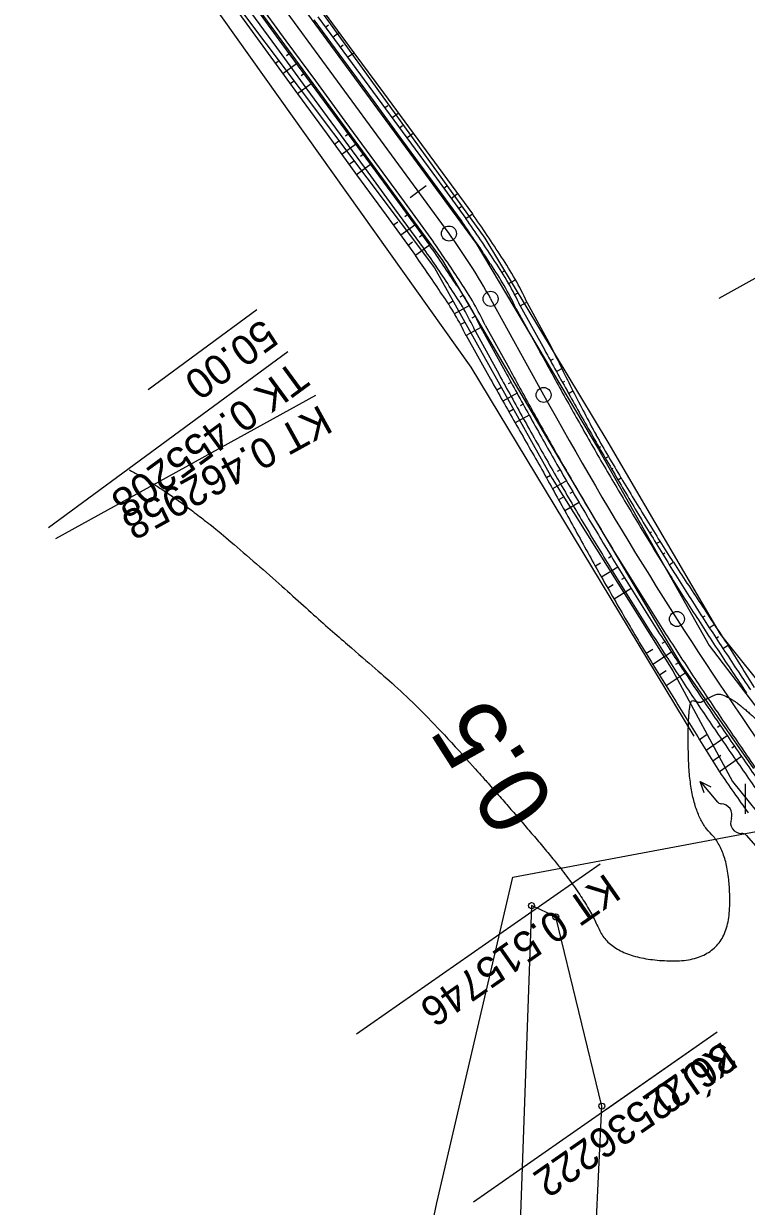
# Model space of a CAD drawing. Extents: x -495905 to -478420, y -1113297 to -1107716.
# Drawn here: x -480676.8 to -480604.5, y -1112990.1 to -1112871.9 of the extents above; entities that cross this region are included whole.
import ezdxf

# ---------------------------------------------------------------- set-up
doc = ezdxf.new("R2010")
doc.units = 0
for name, color, linetype in [('01_OBVOD PÚ', 7, 'Continuous'), ('03_PC_OBJEKTY_NÁVRH_PR', 7, 'Continuous'), ('2D_VRSTEVNICE', 7, 'Continuous'), ('C13_HATCH_SLOPE_L', 7, 'Continuous'), ('C13_HATCH_SLOPE_R', 7, 'Continuous'), ('C13_HECTOMETRY', 7, 'Continuous'), ('C13_HLBODY', 7, 'Continuous'), ('C13_HRANA_TELESO', 7, 'Continuous'), ('C13_KORUNA', 7, 'Continuous'), ('C13_OSA', 7, 'Continuous'), ('C13_PRIKOP', 7, 'Continuous'), ('C13_STANICENI', 7, 'Continuous'), ('C13_VOZOVKA', 7, 'Continuous'), ('C13_ZPEVKRAJ', 7, 'Continuous'), ('DRENÁŽ', 7, 'Continuous'), ('ODVODNĚNÍ PLOŠNÉ', 7, 'Continuous'), ('PLYN', 7, 'Continuous'), ('zamereni', 7, 'Continuous')]:
    doc.layers.add(name, color=color, linetype=linetype)

# ---------------------------------------------------------------- blocks, each defined once
blk = doc.blocks.new('A$C70B')
at = {"layer": 'DRENÁŽ'}
for p, q in [((0.87, 0), (-0.87, 0)), ((6.86, 0.43), (7.97, 0)), ((7.97, 0), (5.28, 0)), ((7.97, 0), (6.86, -0.48))]:
    blk.add_line(p, q, dxfattribs=at)
for centre, radius, start, end in [((0.87, 0.58), 0.582, 269.6924, 322.7901), ((2.17, -0.42), 1.05, 24.4039, 142.0836), ((4.08, 0.59), 1.11, 210.8873, 317.3707), ((5.32, -0.64), 0.636, 85.9766, 131.7248)]:
    blk.add_arc(centre, radius, start, end, dxfattribs=at)

msp = doc.modelspace()

# ---------------------------------------------------------------- linework, layer by layer
at = {"layer": '01_OBVOD PÚ'}
for p, q in [((-480626.02, -1112960.05), (-480627.29, -1112995.69)), ((-480623.59, -1112961.18), (-480626.02, -1112960.05)), ((-480618.99, -1112980.09), (-480623.59, -1112961.18)), ((-480620.4, -1113010.17), (-480618.99, -1112980.09))]:
    msp.add_line(p, q, dxfattribs=at)
at = {"layer": '03_PC_OBJEKTY_NÁVRH_PR'}
msp.add_lwpolyline([(-480609.77, -1112943.11), (-480632.07, -1112906.22), (-480673.38, -1112848.12), (-480710, -1112791.67), (-480726.8, -1112776.25), (-480787.1, -1112736.87), (-480856.49, -1112680.15), (-480961.12, -1112584.33)], dxfattribs=at)
at = {"layer": '2D_VRSTEVNICE'}
msp.add_open_spline([(-480666.26, -1112916.47), (-480660.78, -1112919.35), (-480644.72, -1112933.75), (-480637.63, -1112939.75), (-480628.62, -1112949.71), (-480620.59, -1112959.27), (-480618.03, -1112965.39), (-480606.42, -1112965.75), (-480606.01, -1112954.92), (-480610.21, -1112950.74), (-480610.45, -1112939.25), (-480609.2, -1112939.84), (-480608.63, -1112939.4), (-480606.62, -1112938.51), (-480600.19, -1112944.63), (-480600.6, -1112946.67), (-480596.54, -1112952.16)], degree=2, dxfattribs=at)
at = {"layer": 'C13_HATCH_SLOPE_L'}
for p, q in [((-480646.64, -1112872.21), (-480646.33, -1112871.98)), ((-480645.9, -1112873.22), (-480645.28, -1112872.76)), ((-480645.16, -1112874.22), (-480644.85, -1112874)), ((-480644.54, -1112873.77), (-480644.54, -1112873.77)), ((-480644.42, -1112875.23), (-480643.8, -1112874.77)), ((-480640.72, -1112880.27), (-480640.4, -1112880.04)), ((-480640.09, -1112879.8), (-480640.09, -1112879.8)), ((-480639.98, -1112881.28), (-480639.35, -1112880.81)), ((-480639.24, -1112882.28), (-480638.92, -1112882.05)), ((-480638.6, -1112881.82), (-480638.6, -1112881.82)), ((-480638.5, -1112883.29), (-480637.86, -1112882.82)), ((-480634.8, -1112888.33), (-480634.48, -1112888.09)), ((-480634.15, -1112887.85), (-480634.15, -1112887.85)), ((-480634.07, -1112889.34), (-480633.41, -1112888.86)), ((-480632.67, -1112889.86), (-480632.67, -1112889.86)), ((-480633.33, -1112890.34), (-480633, -1112890.1)), ((-480632.59, -1112891.35), (-480631.93, -1112890.87)), ((-480629.01, -1112896.75), (-480628.67, -1112896.55)), ((-480628.34, -1112896.35), (-480628.34, -1112896.35)), ((-480628.37, -1112897.88), (-480627.69, -1112897.5)), ((-480627.75, -1112898.99), (-480627.42, -1112898.8)), ((-480627.08, -1112898.61), (-480627.08, -1112898.61)), ((-480627.15, -1112900.08), (-480626.48, -1112899.71)), ((-480624.13, -1112905.55), (-480623.84, -1112905.39)), ((-480623.54, -1112905.23), (-480623.54, -1112905.23)), ((-480623.53, -1112906.65), (-480622.99, -1112906.35)), ((-480622.92, -1112907.74), (-480622.68, -1112907.61)), ((-480622.43, -1112907.47), (-480622.43, -1112907.47)), ((-480622.32, -1112908.83), (-480621.88, -1112908.59)), ((-480619.26, -1112914.24), (-480619.11, -1112914.15)), ((-480618.95, -1112914.06), (-480618.95, -1112914.06)), ((-480618.64, -1112915.32), (-480618.33, -1112915.13)), ((-480618.02, -1112916.39), (-480617.86, -1112916.3)), ((-480617.7, -1112916.21), (-480617.7, -1112916.21)), ((-480617.39, -1112917.46), (-480617.07, -1112917.28)), ((-480614.2, -1112922.79), (-480614.01, -1112922.68)), ((-480613.83, -1112922.57), (-480613.83, -1112922.57)), ((-480613.55, -1112923.85), (-480613.17, -1112923.63)), ((-480612.9, -1112924.91), (-480612.7, -1112924.79)), ((-480612.51, -1112924.68), (-480612.51, -1112924.68)), ((-480612.24, -1112925.97), (-480611.84, -1112925.72)), ((-480608.92, -1112931.22), (-480608.67, -1112931.06)), ((-480608.42, -1112930.91), (-480608.42, -1112930.91)), ((-480608.24, -1112932.26), (-480607.74, -1112931.94)), ((-480607.56, -1112933.31), (-480607.31, -1112933.14)), ((-480607.06, -1112932.98), (-480607.06, -1112932.98)), ((-480606.88, -1112934.35), (-480606.37, -1112934.01))]:
    msp.add_line(p, q, dxfattribs=at)
at = {"layer": 'C13_HATCH_SLOPE_R'}
for p, q in [((-480651.21, -1112875.56), (-480651.62, -1112875.86)), ((-480649.53, -1112875.88), (-480650.88, -1112876.87)), ((-480650.27, -1112874.87), (-480650.54, -1112875.07)), ((-480648.79, -1112876.89), (-480649.06, -1112877.08)), ((-480649.73, -1112877.58), (-480650.15, -1112877.88)), ((-480648.05, -1112877.89), (-480649.41, -1112878.89)), ((-480644.35, -1112882.93), (-480644.62, -1112883.13)), ((-480645.3, -1112883.63), (-480645.72, -1112883.94)), ((-480643.61, -1112883.94), (-480644.99, -1112884.95)), ((-480642.87, -1112884.95), (-480643.14, -1112885.14)), ((-480643.83, -1112885.65), (-480644.25, -1112885.96)), ((-480642.13, -1112885.95), (-480643.51, -1112886.97)), ((-480638.43, -1112890.99), (-480638.7, -1112891.19)), ((-480639.4, -1112891.7), (-480639.83, -1112892.02)), ((-480637.69, -1112892), (-480639.09, -1112893.03)), ((-480636.95, -1112893.01), (-480637.22, -1112893.21)), ((-480637.92, -1112893.72), (-480638.36, -1112894.04)), ((-480636.21, -1112894.02), (-480637.62, -1112895.05)), ((-480632.89, -1112899.04), (-480633.18, -1112899.21)), ((-480633.92, -1112899.64), (-480634.37, -1112899.91)), ((-480632.29, -1112900.08), (-480633.78, -1112900.91)), ((-480632.73, -1112901.73), (-480633.18, -1112901.98)), ((-480631.69, -1112901.16), (-480631.99, -1112901.32)), ((-480631.09, -1112902.25), (-480632.56, -1112903.06)), ((-480628.07, -1112907.73), (-480628.36, -1112907.89)), ((-480629.08, -1112908.28), (-480629.5, -1112908.51)), ((-480627.47, -1112908.82), (-480628.88, -1112909.6)), ((-480626.86, -1112909.91), (-480627.16, -1112910.07)), ((-480627.86, -1112910.46), (-480628.27, -1112910.69)), ((-480626.26, -1112911.01), (-480627.65, -1112911.79)), ((-480624.14, -1112917.04), (-480624.53, -1112917.27)), ((-480623.16, -1112916.49), (-480623.45, -1112916.65)), ((-480622.53, -1112917.57), (-480623.92, -1112918.38)), ((-480622.89, -1112919.24), (-480623.31, -1112919.48)), ((-480621.9, -1112918.66), (-480622.19, -1112918.83)), ((-480621.27, -1112919.74), (-480622.69, -1112920.58)), ((-480618.04, -1112925.14), (-480618.32, -1112925.31)), ((-480619.12, -1112925.8), (-480619.64, -1112926.11)), ((-480617.38, -1112926.21), (-480619.02, -1112927.21)), ((-480616.72, -1112927.28), (-480617.01, -1112927.45)), ((-480617.84, -1112927.97), (-480618.39, -1112928.31)), ((-480616.06, -1112928.35), (-480617.76, -1112929.41)), ((-480612.7, -1112933.66), (-480612.98, -1112933.84)), ((-480613.9, -1112934.43), (-480614.55, -1112934.85)), ((-480612.02, -1112934.71), (-480613.88, -1112935.93)), ((-480611.33, -1112935.77), (-480611.61, -1112935.95)), ((-480612.55, -1112936.56), (-480613.21, -1112937)), ((-480610.64, -1112936.82), (-480612.54, -1112938.07)), ((-480607.15, -1112942.04), (-480607.42, -1112942.23)), ((-480608.46, -1112942.94), (-480609.23, -1112943.46)), ((-480606.44, -1112943.08), (-480608.56, -1112944.53)), ((-480605.73, -1112944.12), (-480606, -1112944.31)), ((-480607.08, -1112945.05), (-480607.89, -1112945.61)), ((-480605.01, -1112945.15), (-480607.21, -1112946.68))]:
    msp.add_line(p, q, dxfattribs=at)
at = {"layer": 'C13_HECTOMETRY'}
msp.add_circle((-480611.48, -1112931.39), 0.75, dxfattribs=at)
at = {"layer": 'C13_HLBODY'}
for p, q in [((-480581.29, -1112884.98), (-480607.29, -1112899.33)), ((-480650.4, -1112904.69), (-480674.34, -1112922.26)), ((-480647.62, -1112909.04), (-480673.62, -1112923.38)), ((-480619.15, -1112955.91), (-480643.51, -1112972.89)), ((-480607.44, -1112972.71), (-480631.81, -1112989.69))]:
    msp.add_line(p, q, dxfattribs=at)
for centre in [(-480634.28, -1112892.85), (-480630.11, -1112899.38), (-480624.81, -1112908.99)]:
    msp.add_circle(centre, 0.75, dxfattribs=at)
at = {"layer": 'C13_HRANA_TELESO'}
for p, q in [((-480655.3, -1112870.81), (-480652.35, -1112874.85)), ((-480646.77, -1112870.75), (-480643.8, -1112874.77)), ((-480652.35, -1112874.85), (-480649.41, -1112878.89)), ((-480643.8, -1112874.77), (-480640.83, -1112878.8)), ((-480649.41, -1112878.89), (-480646.46, -1112882.93)), ((-480640.83, -1112878.8), (-480637.86, -1112882.82)), ((-480646.46, -1112882.93), (-480643.51, -1112886.97)), ((-480637.86, -1112882.82), (-480634.9, -1112886.85)), ((-480643.51, -1112886.97), (-480640.57, -1112891.01)), ((-480634.9, -1112886.85), (-480631.93, -1112890.87)), ((-480640.57, -1112891.01), (-480637.62, -1112895.05)), ((-480626.48, -1112899.71), (-480624.1, -1112904.1)), ((-480632.56, -1112903.06), (-480630.11, -1112907.42))]:
    msp.add_line(p, q, dxfattribs=at)
for centre, radius, start, end in [((-480787.47, -1112998.49), 189.14, 33.0917, 34.6799), ((-480775.06, -1112991.79), 168.07, 33.5443, 35.1399), ((-480655.13, -1112912.86), 31.52, 24.6601, 34.0294), ((-480657.89, -1112915.03), 28.01, 25.2754, 35.1138), ((-479554.4, -1112378.75), 1191.74, 206.15703, 206.39731), ((-479573.29, -1112315.01), 1211.54, 209.27317, 209.51012), ((-480269.1, -1112725.81), 397.32, 207.3887, 208.1052), ((-480276.26, -1112712.8), 403.82, 209.5225, 210.2388), ((-480274.92, -1112715.17), 397.39, 209.8541, 210.5703), ((-480270.51, -1112722.94), 403.85, 208.5849, 209.3012), ((-480276.16, -1112713.12), 397.36, 210.9152, 211.6315), ((-480267.66, -1112727.81), 403.99, 208.5011, 209.2177), ((-480277.16, -1112711.61), 397.31, 211.8922, 212.6085), ((-480267.45, -1112727.83), 404.17, 209.1997, 209.9163), ((-480279.02, -1112708.87), 397.23, 213.0863, 213.8026), ((-480267.36, -1112727.64), 404.34, 209.9347, 210.6513), ((-480276.12, -1112713.4), 397.16, 213.0273, 213.7435), ((-480270.28, -1112722.52), 404.48, 211.485, 212.2014), ((-480267.71, -1112726.43), 397.22, 211.5063, 212.2229), ((-480266.47, -1112728.42), 404.62, 211.2066, 211.9233), ((-480265.04, -1112730.35), 404.82, 211.5848, 212.3017), ((-480439.82, -1112832.78), 202.47, 214.2314, 215.649)]:
    msp.add_arc(centre, radius, start, end, dxfattribs=at)
at = {"layer": 'C13_KORUNA'}
for p, q in [((-480653.97, -1112869.83), (-480651.01, -1112873.86)), ((-480647.38, -1112871.2), (-480644.42, -1112875.23)), ((-480651.01, -1112873.86), (-480648.05, -1112877.89)), ((-480644.42, -1112875.23), (-480641.46, -1112879.26)), ((-480648.05, -1112877.89), (-480645.09, -1112881.92)), ((-480641.46, -1112879.26), (-480638.5, -1112883.29)), ((-480645.09, -1112881.92), (-480642.13, -1112885.95)), ((-480638.5, -1112883.29), (-480635.54, -1112887.32)), ((-480642.13, -1112885.95), (-480639.17, -1112889.99)), ((-480635.54, -1112887.32), (-480632.59, -1112891.35)), ((-480639.17, -1112889.99), (-480636.21, -1112894.02)), ((-480627.15, -1112900.08), (-480624.73, -1112904.46)), ((-480631.09, -1112902.25), (-480628.67, -1112906.63))]:
    msp.add_line(p, q, dxfattribs=at)
for centre, radius, start, end in [((-480785.79, -1112998.14), 186.75, 33.2888, 34.8776), ((-480778.33, -1112993.11), 173.25, 33.2932, 34.8869), ((-480655.35, -1112913.24), 31.12, 25.0179, 34.4356), ((-480657.29, -1112914.39), 28.88, 24.8453, 34.5569), ((-479578.83, -1112330.06), 1193.25, 208.77527, 209.01506), ((-479570.95, -1112325.71), 1206.75, 208.77647, 209.01415), ((-480274.55, -1112715.8), 397.75, 209.0321, 209.7483), ((-480274.55, -1112715.8), 402.25, 209.0321, 209.7483), ((-480274.55, -1112715.8), 397.75, 209.7483, 210.4645), ((-480274.55, -1112715.8), 402.25, 209.7483, 210.4645), ((-480274.55, -1112715.8), 397.75, 210.4645, 211.1807), ((-480274.55, -1112715.8), 402.25, 210.4645, 211.1807), ((-480274.55, -1112715.8), 397.75, 211.1807, 211.8969), ((-480274.55, -1112715.8), 402.25, 211.1807, 211.8969), ((-480274.55, -1112715.8), 397.75, 211.8969, 212.6131), ((-480274.55, -1112715.8), 402.25, 211.8969, 212.6131), ((-480274.55, -1112715.8), 397.75, 212.6131, 213.3293), ((-480274.55, -1112715.8), 402.25, 212.6131, 213.3293), ((-480274.55, -1112715.8), 397.75, 213.3293, 214.0455), ((-480274.55, -1112715.8), 402.25, 213.3293, 214.0455), ((-480274.55, -1112715.8), 402.25, 214.0455, 214.7617), ((-480438.56, -1112832.25), 201.12, 214.1476, 215.5732)]:
    msp.add_arc(centre, radius, start, end, dxfattribs=at)
at = {"layer": 'C13_OSA'}
for p, q in [((-480664.72, -1112851.37), (-480634.28, -1112892.85)), ((-480630.11, -1112899.38), (-480624.81, -1112908.99))]:
    msp.add_line(p, q, dxfattribs=at)
for centre, radius, start, end in [((-480682.64, -1112928.36), 60, 28.8789, 36.2792), ((-480274.55, -1112715.8), 400, 208.8788, 214.8684)]:
    msp.add_arc(centre, radius, start, end, dxfattribs=at)
at = {"layer": 'C13_PRIKOP'}
for p, q in [((-480654.5, -1112870.23), (-480651.54, -1112874.26)), ((-480651.54, -1112874.26), (-480648.59, -1112878.29)), ((-480648.59, -1112878.29), (-480645.63, -1112882.32)), ((-480645.63, -1112882.32), (-480642.67, -1112886.35)), ((-480642.67, -1112886.35), (-480639.71, -1112890.38)), ((-480639.71, -1112890.38), (-480636.75, -1112894.41)), ((-480631.67, -1112902.57), (-480629.26, -1112906.95))]:
    msp.add_line(p, q, dxfattribs=at)
for centre, radius, start, end in [((-480777.22, -1112992.36), 171.25, 33.2939, 34.8884), ((-480657.58, -1112914.55), 28.54, 24.8176, 34.5767), ((-479569.79, -1112325.07), 1208.75, 208.77664, 209.01402), ((-480274.55, -1112715.8), 402.92, 209.0321, 209.7483), ((-480274.55, -1112715.8), 402.92, 209.7483, 210.4645), ((-480274.55, -1112715.8), 402.92, 210.4645, 211.1807), ((-480274.55, -1112715.8), 402.92, 211.1807, 211.8969), ((-480274.55, -1112715.8), 402.92, 211.8969, 212.6131), ((-480274.55, -1112715.8), 402.92, 212.6131, 213.3293), ((-480274.55, -1112715.8), 402.92, 213.3293, 214.0455), ((-480274.55, -1112715.8), 402.92, 214.0455, 214.7617), ((-480438.83, -1112832.44), 201.46, 214.1486, 215.5722)]:
    msp.add_arc(centre, radius, start, end, dxfattribs=at)
at = {"layer": 'C13_STANICENI'}
for p, q in [((-480638.16, -1112889.25), (-480636.55, -1112888.06)), ((-480653.48, -1112900.49), (-480664.36, -1112908.48)), ((-480607.44, -1112972.71), (-480618.52, -1112980.43))]:
    msp.add_line(p, q, dxfattribs=at)
at = {"layer": 'C13_VOZOVKA'}
for p, q in [((-480653.56, -1112869.53), (-480650.6, -1112873.57)), ((-480647.78, -1112871.5), (-480644.82, -1112875.53)), ((-480650.6, -1112873.57), (-480647.64, -1112877.6)), ((-480644.82, -1112875.53), (-480641.86, -1112879.56)), ((-480647.64, -1112877.6), (-480644.69, -1112881.63)), ((-480641.86, -1112879.56), (-480638.91, -1112883.59)), ((-480644.69, -1112881.63), (-480641.73, -1112885.66)), ((-480638.91, -1112883.59), (-480635.95, -1112887.62)), ((-480641.73, -1112885.66), (-480638.77, -1112889.69)), ((-480635.95, -1112887.62), (-480632.99, -1112891.65)), ((-480638.77, -1112889.69), (-480635.81, -1112893.72)), ((-480627.59, -1112900.32), (-480625.17, -1112904.7)), ((-480630.65, -1112902.01), (-480628.24, -1112906.39))]:
    msp.add_line(p, q, dxfattribs=at)
for centre, radius, start, end in [((-480784.96, -1112997.58), 185.25, 33.2893, 34.8785), ((-480779.16, -1112993.67), 174.75, 33.2927, 34.8858), ((-480655.57, -1112913.37), 30.88, 24.9999, 34.4481), ((-480657.08, -1112914.26), 29.12, 24.8657, 34.5424), ((-479577.96, -1112329.57), 1194.75, 208.7754, 209.01496), ((-479571.83, -1112326.19), 1205.25, 208.77634, 209.01425), ((-480274.55, -1112715.8), 398.25, 209.0321, 209.7483), ((-480274.55, -1112715.8), 401.75, 209.0321, 209.7483), ((-480274.55, -1112715.8), 398.25, 209.7483, 210.4645), ((-480274.55, -1112715.8), 401.75, 209.7483, 210.4645), ((-480274.55, -1112715.8), 398.25, 210.4645, 211.1807), ((-480274.55, -1112715.8), 401.75, 210.4645, 211.1807), ((-480274.55, -1112715.8), 398.25, 211.1807, 211.8969), ((-480274.55, -1112715.8), 401.75, 211.1807, 211.8969), ((-480274.55, -1112715.8), 398.25, 211.8969, 212.6131), ((-480274.55, -1112715.8), 401.75, 211.8969, 212.6131), ((-480274.55, -1112715.8), 398.25, 212.6131, 213.3293), ((-480274.55, -1112715.8), 401.75, 212.6131, 213.3293), ((-480274.55, -1112715.8), 398.25, 213.3293, 214.0455), ((-480274.55, -1112715.8), 401.75, 213.3293, 214.0455), ((-480274.55, -1112715.8), 401.75, 214.0455, 214.7617), ((-480438.36, -1112832.11), 200.88, 214.1468, 215.574)]:
    msp.add_arc(centre, radius, start, end, dxfattribs=at)
at = {"layer": 'C13_ZPEVKRAJ'}
for p, q in [((-480653.56, -1112869.53), (-480650.6, -1112873.57)), ((-480647.78, -1112871.5), (-480644.82, -1112875.53)), ((-480650.6, -1112873.57), (-480647.64, -1112877.6)), ((-480644.82, -1112875.53), (-480641.86, -1112879.56)), ((-480647.64, -1112877.6), (-480644.69, -1112881.63)), ((-480641.86, -1112879.56), (-480638.91, -1112883.59)), ((-480644.69, -1112881.63), (-480641.73, -1112885.66)), ((-480638.91, -1112883.59), (-480635.95, -1112887.62)), ((-480641.73, -1112885.66), (-480638.77, -1112889.69)), ((-480635.95, -1112887.62), (-480632.99, -1112891.65)), ((-480638.77, -1112889.69), (-480635.81, -1112893.72)), ((-480627.59, -1112900.32), (-480625.17, -1112904.7)), ((-480630.65, -1112902.01), (-480628.24, -1112906.39))]:
    msp.add_line(p, q, dxfattribs=at)
for centre, radius, start, end in [((-480784.96, -1112997.58), 185.25, 33.2893, 34.8785), ((-480779.16, -1112993.67), 174.75, 33.2927, 34.8858), ((-480655.57, -1112913.37), 30.88, 24.9999, 34.4481), ((-480657.08, -1112914.26), 29.12, 24.8657, 34.5424), ((-479577.96, -1112329.57), 1194.75, 208.7754, 209.01496), ((-479571.83, -1112326.19), 1205.25, 208.77634, 209.01425), ((-480274.55, -1112715.8), 398.25, 209.0321, 209.7483), ((-480274.55, -1112715.8), 401.75, 209.0321, 209.7483), ((-480274.55, -1112715.8), 398.25, 209.7483, 210.4645), ((-480274.55, -1112715.8), 401.75, 209.7483, 210.4645), ((-480274.55, -1112715.8), 398.25, 210.4645, 211.1807), ((-480274.55, -1112715.8), 401.75, 210.4645, 211.1807), ((-480274.55, -1112715.8), 398.25, 211.1807, 211.8969), ((-480274.55, -1112715.8), 401.75, 211.1807, 211.8969), ((-480274.55, -1112715.8), 398.25, 211.8969, 212.6131), ((-480274.55, -1112715.8), 401.75, 211.8969, 212.6131), ((-480274.55, -1112715.8), 398.25, 212.6131, 213.3293), ((-480274.55, -1112715.8), 401.75, 212.6131, 213.3293), ((-480274.55, -1112715.8), 398.25, 213.3293, 214.0455), ((-480274.55, -1112715.8), 401.75, 213.3293, 214.0455), ((-480274.55, -1112715.8), 401.75, 214.0455, 214.7617), ((-480438.36, -1112832.11), 200.88, 214.1468, 215.574)]:
    msp.add_arc(centre, radius, start, end, dxfattribs=at)
at = {"layer": 'ODVODNĚNÍ PLOŠNÉ'}
msp.add_lwpolyline([(-480694.9, -1113059.94), (-480667.93, -1113059.49), (-480653.74, -1113047.32), (-480642.35, -1113022.32), (-480635.5, -1112989.75), (-480627.89, -1112957.21), (-480579.74, -1112948.18), (-480566.18, -1112926.07), (-480548.4, -1112906.66), (-480531.37, -1112886.97), (-480511.79, -1112867.13), (-480489.05, -1112844.36), (-480463.74, -1112827.55), (-480444.49, -1112809.73), (-480465.44, -1112785.99), (-480488.34, -1112766.74), (-480513.53, -1112747.67), (-480541.81, -1112722.86), (-480567.11, -1112699.96), (-480605.77, -1112673.98)], dxfattribs=at)
at = {"layer": 'zamereni'}
for p, q in [((-480630.67, -1112893.32), (-480653.66, -1112861.42)), ((-480654.66, -1112862.4), (-480631.55, -1112893.85)), ((-480659.1, -1112865.16), (-480635.71, -1112896.29)), ((-480634.88, -1112895.54), (-480657.86, -1112864.21)), ((-480618.35, -1112913.72), (-480630.67, -1112893.32)), ((-480631.55, -1112893.85), (-480619.32, -1112914.41)), ((-480622.58, -1112916.48), (-480634.88, -1112895.54)), ((-480635.71, -1112896.29), (-480623.96, -1112917.34)), ((-480607.12, -1112932.9), (-480618.35, -1112913.72)), ((-480619.32, -1112914.41), (-480608.24, -1112934.03)), ((-480611.04, -1112935.93), (-480622.58, -1112916.48)), ((-480623.96, -1112917.34), (-480611.9, -1112936.58)), ((-480597.91, -1112944.47), (-480607.12, -1112932.9)), ((-480608.24, -1112934.03), (-480600.19, -1112944.63)), ((-480603.8, -1112946.35), (-480611.04, -1112935.93)), ((-480611.9, -1112936.58), (-480605.91, -1112947.65)), ((-480605.91, -1112947.65), (-480596.62, -1112959.23)), ((-480604.65, -1112947.86), (-480604.65, -1112950.86))]:
    msp.add_line(p, q, dxfattribs=at)
for centre in [(-480626.02, -1112960.05), (-480623.59, -1112961.18), (-480618.99, -1112980.09)]:
    msp.add_circle(centre, 0.3, dxfattribs=at)

# ---------------------------------------------------------------- block references
at = {"layer": 'PLYN', "rotation": 130.73036552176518}
msp.add_blockref('A$C70B', (-480603.97, -1112953.69), dxfattribs=at)

# ---------------------------------------------------------------- texts
at = {"layer": 'C13_HECTOMETRY'}
msp.add_text('0.5', height=6.999, rotation=122.5674, dxfattribs=at).set_placement((-480623.46, -1112949.79))
at = {"layer": 'C13_HLBODY'}
for s, rotation, p in [('TK 0.455208', 216.2792, (-480649.81, -1112905.49)), ('KT 0.462958', 208.8789, (-480647.14, -1112909.91)), ('KT 0.515746', 214.8685, (-480618.57, -1112956.73)), ('KÚ 0.536222', 214.8685, (-480606.87, -1112973.53))]:
    msp.add_text(s, height=2.999, rotation=rotation, dxfattribs=at).set_placement(p)
at = {"layer": 'C13_STANICENI'}
for s, rotation, p in [('50.00', 216.2792, (-480652.89, -1112901.29)), ('36.22', 214.8685, (-480606.87, -1112973.53))]:
    msp.add_text(s, height=3, rotation=rotation, dxfattribs=at).set_placement(p)

doc.saveas('drawing.dxf')
